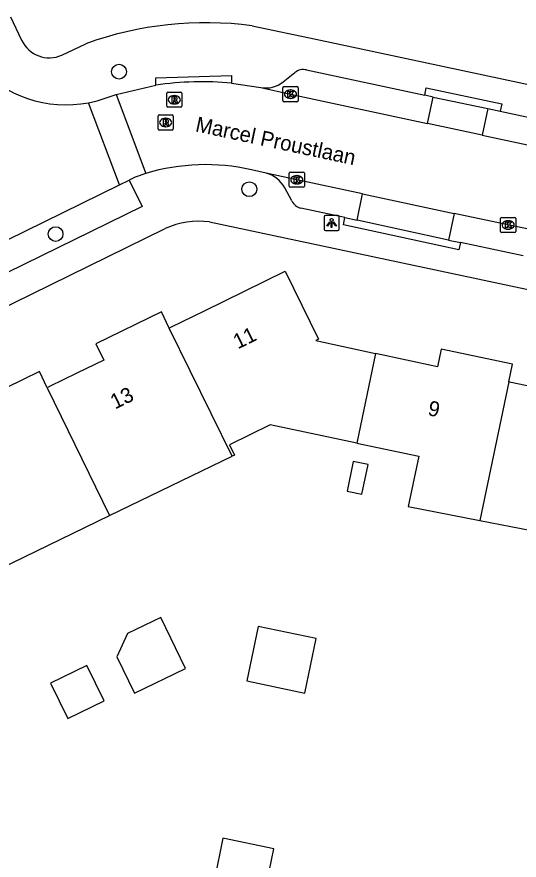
# Model space of a CAD drawing. Extents: x 160457 to 162082, y 388340 to 389736.
# Drawn here: x 160793.8 to 160827.1, y 389034.6 to 389090.4 of the extents above; entities that cross this region are included whole.
import ezdxf

# ---------------------------------------------------------------- set-up
doc = ezdxf.new("R2010")
doc.units = 0
for name, color, linetype in [('IMGEO_Boom', 7, 'Continuous'), ('IMGEO_Kolk', 7, 'Continuous'), ('IMGEO_Lichtpunt', 7, 'Continuous'), ('IMGEO_Openbare_ruimte_label', 7, 'Continuous'), ('IMGEO_Pand', 7, 'Continuous'), ('IMGEO_Pand_nummerreeks', 7, 'Continuous'), ('IMGEO_Parkeervlak_open', 7, 'Continuous'), ('IMGEO_Rijbaan_lokaal_gesloten', 7, 'Continuous'), ('IMGEO_Rijbaan_lokaal_open', 7, 'Continuous'), ('IMGEO_Rioolput', 7, 'Continuous'), ('IMGEO_Voetpad_open', 7, 'Continuous')]:
    doc.layers.add(name, color=color, linetype=linetype)

msp = doc.modelspace()

# ---------------------------------------------------------------- linework, layer by layer
at = {"layer": 'IMGEO_Boom'}
for centre in [(160800.598, 389086.722), (160809.226, 389078.949), (160796.395, 389075.979)]:
    msp.add_circle(centre, 0.489, dxfattribs=at)
at = {"layer": 'IMGEO_Kolk'}
for p, q in [((160811.448, 389084.812), (160811.448, 389085.664)), ((160811.523, 389085.738), (160812.375, 389085.738)), ((160811.936, 389085.518), (160811.961, 389085.518)), ((160812.449, 389085.664), (160812.449, 389084.812)), ((160812.375, 389084.738), (160811.523, 389084.738)), ((160811.959, 389084.958), (160811.934, 389084.958)), ((160811.87, 389079.147), (160811.87, 389079.999)), ((160811.945, 389080.073), (160812.797, 389080.073)), ((160812.358, 389079.853), (160812.383, 389079.853)), ((160812.871, 389079.999), (160812.871, 389079.147)), ((160812.381, 389079.293), (160812.356, 389079.293)), ((160812.797, 389079.073), (160811.945, 389079.073)), ((160825.859, 389076.158), (160825.859, 389077.01)), ((160825.934, 389077.084), (160826.786, 389077.084)), ((160826.86, 389077.01), (160826.86, 389076.158)), ((160826.347, 389076.864), (160826.372, 389076.864)), ((160826.786, 389076.084), (160825.934, 389076.084)), ((160826.37, 389076.304), (160826.345, 389076.304))]:
    msp.add_line(p, q, dxfattribs=at)
for points in [[(160811.448, 389084.812), (160811.448, 389085.664)], [(160811.523, 389085.738), (160812.375, 389085.738)], [(160811.769, 389085.438), (160811.892, 389085.438), (160811.892, 389085.287), (160812.022, 389085.438), (160812.186, 389085.438), (160812.04, 389085.287), (160812.193, 389085.038), (160812.041, 389085.038), (160811.956, 389085.202), (160811.892, 389085.135), (160811.892, 389085.038), (160811.769, 389085.038), (160811.769, 389085.438)], [(160812.449, 389085.664), (160812.449, 389084.812)], [(160812.375, 389084.738), (160811.523, 389084.738)], [(160811.87, 389079.147), (160811.87, 389079.999)], [(160811.945, 389080.073), (160812.797, 389080.073)], [(160812.191, 389079.773), (160812.314, 389079.773), (160812.314, 389079.622), (160812.444, 389079.773), (160812.608, 389079.773), (160812.462, 389079.622), (160812.615, 389079.373), (160812.463, 389079.373), (160812.378, 389079.537), (160812.314, 389079.47), (160812.314, 389079.373), (160812.191, 389079.373), (160812.191, 389079.773)], [(160812.871, 389079.999), (160812.871, 389079.147)], [(160812.797, 389079.073), (160811.945, 389079.073)], [(160825.859, 389076.158), (160825.859, 389077.01)], [(160825.934, 389077.084), (160826.786, 389077.084)], [(160826.86, 389077.01), (160826.86, 389076.158)], [(160826.18, 389076.784), (160826.303, 389076.784), (160826.303, 389076.633), (160826.433, 389076.784), (160826.597, 389076.784), (160826.451, 389076.633), (160826.604, 389076.384), (160826.452, 389076.384), (160826.367, 389076.548), (160826.303, 389076.481), (160826.303, 389076.384), (160826.18, 389076.384), (160826.18, 389076.784)], [(160826.786, 389076.084), (160825.934, 389076.084)]]:
    msp.add_lwpolyline(points, dxfattribs=at)
for centre, start, end in [((160811.525, 389085.662), 91.552, 178.448), ((160811.525, 389085.662), 91.552, 178.448), ((160812.373, 389085.662), 1.552, 88.448), ((160812.373, 389085.662), 1.552, 88.448), ((160811.525, 389084.814), 181.552, 268.448), ((160811.525, 389084.814), 181.552, 268.448), ((160812.373, 389084.814), 271.552, 358.448), ((160812.373, 389084.814), 271.552, 358.448), ((160811.947, 389079.997), 91.552, 178.448), ((160811.947, 389079.997), 91.552, 178.448), ((160812.795, 389079.997), 1.552, 88.448), ((160812.795, 389079.997), 1.552, 88.448), ((160811.947, 389079.149), 181.552, 268.448), ((160811.947, 389079.149), 181.552, 268.448), ((160812.795, 389079.149), 271.552, 358.448), ((160812.795, 389079.149), 271.552, 358.448), ((160825.936, 389077.008), 91.552, 178.448), ((160825.936, 389077.008), 91.552, 178.448), ((160826.784, 389077.008), 1.552, 88.448), ((160826.784, 389077.008), 1.552, 88.448), ((160825.936, 389076.16), 181.552, 268.448), ((160825.936, 389076.16), 181.552, 268.448), ((160826.784, 389076.16), 271.552, 358.448), ((160826.784, 389076.16), 271.552, 358.448)]:
    msp.add_arc(centre, 0.0765, start, end, dxfattribs=at)
for centre, major_axis, ratio, start_param, end_param in [((160811.935, 389085.238), (-0.387, 0.002), 0.722429, 4.712389, 7.853982), ((160811.96, 389085.238), (-0.39, 0.002), 0.717154, 1.570796, 4.712389), ((160812.357, 389079.573), (-0.387, 0.002), 0.722429, 4.712389, 7.853982), ((160812.382, 389079.573), (-0.39, 0.002), 0.717154, 1.570796, 4.712389), ((160826.346, 389076.584), (-0.387, 0.002), 0.722429, 4.712389, 7.853982), ((160826.371, 389076.584), (-0.39, 0.002), 0.717154, 1.570796, 4.712389)]:
    msp.add_ellipse(centre, major_axis=major_axis, ratio=ratio, start_param=start_param, end_param=end_param, dxfattribs=at)
at = {"layer": 'IMGEO_Lichtpunt'}
for p, q in [((160814.174, 389077.121), (160814.174, 389076.314)), ((160814.174, 389077.121), (160814.174, 389076.314)), ((160815.076, 389077.216), (160814.268, 389077.216)), ((160815.076, 389077.216), (160814.268, 389077.216)), ((160815.17, 389076.314), (160815.17, 389077.121)), ((160815.17, 389076.314), (160815.17, 389077.121)), ((160814.268, 389076.22), (160815.076, 389076.22)), ((160814.268, 389076.22), (160815.076, 389076.22))]:
    msp.add_line(p, q, dxfattribs=at)
for points in [[(160814.548, 389076.785), (160814.587, 389076.757), (160814.399, 389076.495), (160814.361, 389076.522), (160814.548, 389076.785)], [(160814.65, 389076.737), (160814.697, 389076.737), (160814.697, 389076.415), (160814.65, 389076.415), (160814.65, 389076.737)], [(160814.76, 389076.757), (160814.798, 389076.784), (160814.985, 389076.522), (160814.946, 389076.494), (160814.76, 389076.757)]]:
    msp.add_lwpolyline(points, dxfattribs=at)
msp.add_circle((160814.673, 389076.919), 0.0994, dxfattribs=at)
for centre, start, end in [((160814.268, 389077.121), 90, 180), ((160814.268, 389077.121), 90, 180), ((160815.076, 389077.121), 0, 90), ((160815.076, 389077.121), 0, 90), ((160814.268, 389076.314), 180, 270), ((160814.268, 389076.314), 180, 270), ((160815.076, 389076.314), 270, 0), ((160815.076, 389076.314), 270, 360)]:
    msp.add_arc(centre, 0.0946, start, end, dxfattribs=at)
at = {"layer": 'IMGEO_Pand'}
for points in [[(160803.927, 389069.761), (160804.08, 389069.836), (160806.252, 389070.903), (160811.589, 389073.527), (160813.805, 389069.024), (160813.617, 389068.93), (160817.578, 389068.078)], [(160803.927, 389069.761), (160803.398, 389070.838), (160799.07, 389068.723), (160799.597, 389067.645), (160797.799, 389066.767), (160796.002, 389065.89), (160795.848, 389065.815)], [(160808.092, 389061.28), (160803.927, 389069.761)], [(160817.578, 389068.078), (160816.335, 389062.149)], [(160826.398, 389066.194), (160826.642, 389067.369), (160821.926, 389068.367), (160821.674, 389067.197), (160817.578, 389068.078)], [(160795.848, 389065.815), (160795.322, 389066.893), (160790.991, 389064.778), (160791.518, 389063.7), (160789.436, 389062.684), (160787.915, 389061.941), (160787.76, 389061.865)], [(160835.212, 389064.328), (160835.458, 389065.504), (160830.732, 389066.504), (160830.483, 389065.33), (160828.769, 389065.693), (160826.56, 389066.16), (160826.398, 389066.194)], [(160795.848, 389065.815), (160799.974, 389057.353)], [(160826.398, 389066.194), (160824.49, 389057.031)], [(160816.335, 389062.149), (160810.608, 389063.35), (160807.916, 389062.027), (160808.246, 389061.354), (160808.092, 389061.28)], [(160816.335, 389062.149), (160820.447, 389061.287), (160819.749, 389057.959), (160824.49, 389057.031)], [(160799.974, 389057.353), (160808.092, 389061.28)], [(160815.692, 389058.974), (160816.682, 389058.766), (160817.093, 389060.729), (160816.104, 389060.936), (160815.692, 389058.974)], [(160791.864, 389053.431), (160799.974, 389057.353)], [(160824.49, 389057.031), (160828.594, 389056.227), (160828.569, 389056.109), (160833.301, 389055.182)], [(160805, 389047.237), (160803.365, 389050.617), (160801.165, 389049.553), (160800.453, 389048.018), (160801.621, 389045.603), (160805, 389047.237)], [(160809.051, 389046.414), (160812.901, 389045.608), (160813.657, 389049.216), (160809.808, 389050.023), (160809.051, 389046.414)], [(160796.065, 389046.27), (160797.196, 389043.93), (160799.604, 389045.094), (160798.472, 389047.435), (160796.065, 389046.27)], [(160815.695, 389031.395), (160815.966, 389032.659), (160810.533, 389033.815), (160810.849, 389035.299), (160807.479, 389036.016), (160806.91, 389033.265)]]:
    msp.add_lwpolyline(points, dxfattribs=at)
at = {"layer": 'IMGEO_Parkeervlak_open'}
for points in [[(160821.015, 389083.302), (160821.387, 389085.048)], [(160825.016, 389084.281), (160824.642, 389082.528)], [(160816.354, 389076.896), (160816.727, 389078.643)], [(160822.786, 389077.348), (160822.409, 389075.587)]]:
    msp.add_lwpolyline(points, dxfattribs=at)
at = {"layer": 'IMGEO_Rijbaan_lokaal_gesloten'}
for points in [[(160800.401, 389085.225), (160803.036, 389085.823)], [(160808.053, 389085.962), (160809.978, 389085.674)], [(160809.978, 389085.674), (160811.949, 389085.236), (160821.015, 389083.302)], [(160800.632, 389079.231), (160798.58, 389084.669)], [(160824.642, 389082.528), (160821.015, 389083.302)], [(160824.642, 389082.528), (160839.965, 389079.26)], [(160810.337, 389080.017), (160809.362, 389080.233)], [(160816.727, 389078.643), (160812.371, 389079.574), (160810.337, 389080.017)], [(160784.462, 389071.32), (160800.632, 389079.231)], [(160816.727, 389078.643), (160822.786, 389077.348)], [(160828.131, 389076.206), (160822.786, 389077.348)]]:
    msp.add_lwpolyline(points, dxfattribs=at)
for centre, radius, start, end in [((160797.091, 389092.522), 7.993, 222.1422, 280.7331), ((160806.089, 389066.247), 19.813, 84.3105, 98.8635), ((160806.327, 389066.827), 13.745, 77.245, 106.7065)]:
    msp.add_arc(centre, radius, start, end, dxfattribs=at)
at = {"layer": 'IMGEO_Rijbaan_lokaal_open'}
for points in [[(160798.58, 389084.669), (160799.141, 389084.8), (160800.401, 389085.225)], [(160800.401, 389085.225), (160802.376, 389079.992)], [(160802.376, 389079.992), (160801.659, 389079.754), (160801.269, 389079.543)], [(160800.632, 389079.231), (160801.269, 389079.543)]]:
    msp.add_lwpolyline(points, dxfattribs=at)
at = {"layer": 'IMGEO_Rioolput'}
for p, q in [((160803.759, 389084.44), (160803.759, 389085.292)), ((160803.834, 389085.366), (160804.686, 389085.366)), ((160804.76, 389085.292), (160804.76, 389084.44)), ((160804.247, 389085.146), (160804.272, 389085.146)), ((160804.686, 389084.366), (160803.834, 389084.366)), ((160804.27, 389084.586), (160804.245, 389084.586)), ((160803.185, 389082.936), (160803.185, 389083.788)), ((160803.26, 389083.862), (160804.112, 389083.862)), ((160803.673, 389083.642), (160803.698, 389083.642)), ((160804.186, 389083.788), (160804.186, 389082.936)), ((160803.696, 389083.082), (160803.671, 389083.082)), ((160804.112, 389082.862), (160803.26, 389082.862))]:
    msp.add_line(p, q, dxfattribs=at)
for points in [[(160803.759, 389084.44), (160803.759, 389085.292)], [(160803.834, 389085.366), (160804.686, 389085.366)], [(160804.76, 389085.292), (160804.76, 389084.44)], [(160804.348, 389085.064), (160804.096, 389085.066), (160804.096, 389084.666)], [(160804.096, 389084.666), (160804.22, 389084.666), (160804.22, 389084.828), (160804.231, 389084.828)], [(160804.274, 389084.985), (160804.22, 389084.985), (160804.22, 389084.904)], [(160804.22, 389084.904), (160804.272, 389084.904)], [(160804.278, 389084.799), (160804.349, 389084.666), (160804.489, 389084.666), (160804.424, 389084.792)], [(160804.686, 389084.366), (160803.834, 389084.366)], [(160803.185, 389082.936), (160803.185, 389083.788)], [(160803.26, 389083.862), (160804.112, 389083.862)], [(160804.186, 389083.788), (160804.186, 389082.936)], [(160803.774, 389083.56), (160803.522, 389083.562), (160803.522, 389083.162)], [(160803.522, 389083.162), (160803.646, 389083.162), (160803.646, 389083.324), (160803.657, 389083.324)], [(160803.7, 389083.481), (160803.646, 389083.481), (160803.646, 389083.4)], [(160803.646, 389083.4), (160803.698, 389083.4)], [(160803.704, 389083.295), (160803.775, 389083.162), (160803.915, 389083.162), (160803.85, 389083.288)], [(160804.112, 389082.862), (160803.26, 389082.862)]]:
    msp.add_lwpolyline(points, dxfattribs=at)
for centre, radius, start, end in [((160803.836, 389085.29), 0.0765, 91.552, 178.448), ((160803.836, 389085.29), 0.0765, 91.552, 178.448), ((160804.684, 389085.29), 0.0765, 1.552, 88.448), ((160804.684, 389085.29), 0.0765, 1.552, 88.448), ((160804.23, 389084.775), 0.0533, 26.0293, 88.6989), ((160804.256, 389085.093), 0.19, 274.7715, 282.9687), ((160804.28, 389084.889), 0.0964, 77.0061, 93.1865), ((160804.294, 389084.946), 0.0378, 276.6634, 79.6772), ((160804.347, 389084.954), 0.109, 350.3612, 89.416), ((160804.345, 389084.954), 0.112, 277.5842, 350.9817), ((160804.329, 389084.739), 0.108, 29.5134, 73.7905), ((160803.836, 389084.442), 0.0765, 181.552, 268.448), ((160803.836, 389084.442), 0.0765, 181.552, 268.448), ((160804.684, 389084.442), 0.0765, 271.552, 358.448), ((160804.684, 389084.442), 0.0765, 271.552, 358.448), ((160803.262, 389083.786), 0.0765, 91.552, 178.448), ((160803.262, 389083.786), 0.0765, 91.552, 178.448), ((160804.11, 389083.786), 0.0765, 1.552, 88.448), ((160804.11, 389083.786), 0.0765, 1.552, 88.448), ((160803.656, 389083.271), 0.0533, 26.0293, 88.6989), ((160803.682, 389083.589), 0.19, 274.7715, 282.9687), ((160803.706, 389083.385), 0.0964, 77.0061, 93.1865), ((160803.72, 389083.442), 0.0378, 276.6634, 79.6772), ((160803.773, 389083.45), 0.109, 350.3612, 89.416), ((160803.771, 389083.45), 0.112, 277.5842, 350.9817), ((160803.755, 389083.235), 0.108, 29.5134, 73.7905), ((160803.262, 389082.938), 0.0765, 181.552, 268.448), ((160803.262, 389082.938), 0.0765, 181.552, 268.448), ((160804.11, 389082.938), 0.0765, 271.552, 358.448), ((160804.11, 389082.938), 0.0765, 271.552, 358.448)]:
    msp.add_arc(centre, radius, start, end, dxfattribs=at)
for centre, major_axis, ratio, start_param, end_param in [((160804.246, 389084.866), (-0.387, 0.002), 0.722429, 4.712389, 7.853982), ((160804.271, 389084.866), (-0.39, 0.002), 0.717154, 1.570796, 4.712389), ((160803.672, 389083.362), (-0.387, 0.002), 0.722429, 4.712389, 7.853982), ((160803.697, 389083.362), (-0.39, 0.002), 0.717154, 1.570796, 4.712389)]:
    msp.add_ellipse(centre, major_axis=major_axis, ratio=ratio, start_param=start_param, end_param=end_param, dxfattribs=at)
at = {"layer": 'IMGEO_Voetpad_open'}
for points in [[(160793.406, 389090.351), (160794.149, 389088.807)], [(160809.407, 389089.76), (160813.621, 389088.879), (160863.647, 389078.231)], [(160796.81, 389087.817), (160798.407, 389088.574)], [(160803.036, 389085.823), (160803.023, 389086.322), (160808.04, 389086.461), (160808.053, 389085.962)], [(160811.467, 389086.057), (160812.246, 389086.659)], [(160813.013, 389086.837), (160820.839, 389085.164)], [(160820.839, 389085.164), (160820.942, 389085.653), (160825.939, 389084.597), (160825.836, 389084.108)], [(160821.387, 389085.048), (160820.839, 389085.164)], [(160821.387, 389085.048), (160825.016, 389084.281)], [(160825.016, 389084.281), (160825.836, 389084.108)], [(160825.836, 389084.108), (160839.38, 389081.198)], [(160801.269, 389079.543), (160802.122, 389077.795), (160784.184, 389069.017), (160783.357, 389070.713)], [(160812.041, 389078.179), (160811.568, 389079.048)], [(160815.557, 389077.068), (160812.64, 389077.687)], [(160823.21, 389075.414), (160823.105, 389074.926), (160815.452, 389076.58), (160815.557, 389077.068)], [(160815.557, 389077.068), (160816.354, 389076.896)], [(160822.409, 389075.587), (160816.354, 389076.896)], [(160749.007, 389049.578), (160778.382, 389063.954), (160803.656, 389076.346)], [(160806.58, 389076.791), (160860.299, 389065.39)], [(160822.409, 389075.587), (160823.21, 389075.414)], [(160827.357, 389074.539), (160823.21, 389075.414)]]:
    msp.add_lwpolyline(points, dxfattribs=at)
for centre, radius, start, end in [((160806.335, 389066.649), 23.314, 82.428, 109.8796), ((160795.986, 389089.674), 2.032, 205.2677, 293.9178), ((160812.798, 389086.022), 0.843, 75.2111, 130.9199), ((160810.31, 389087.468), 1.824, 259.4992, 309.3506), ((160809.766, 389078.025), 2.072, 29.581, 74.0018), ((160812.88, 389078.59), 0.934, 206.0916, 255.1111), ((160805.931, 389071.228), 5.6, 83.3424, 113.9644)]:
    msp.add_arc(centre, radius, start, end, dxfattribs=at)

# ---------------------------------------------------------------- texts
at = {"layer": 'IMGEO_Openbare_ruimte_label'}
msp.add_text('Marcel Proustlaan', height=1, rotation=347.9373, dxfattribs=at).set_placement((160805.601, 389082.785))
at = {"layer": 'IMGEO_Pand_nummerreeks'}
for s, rotation, p in [('11', 26.0753, (160808.459, 389068.344)), ('13', 26.0753, (160800.33, 389064.366)), ('9', 348.0596, (160820.991, 389064.003))]:
    msp.add_text(s, height=1, rotation=rotation, dxfattribs=at).set_placement(p)

doc.saveas('drawing.dxf')
